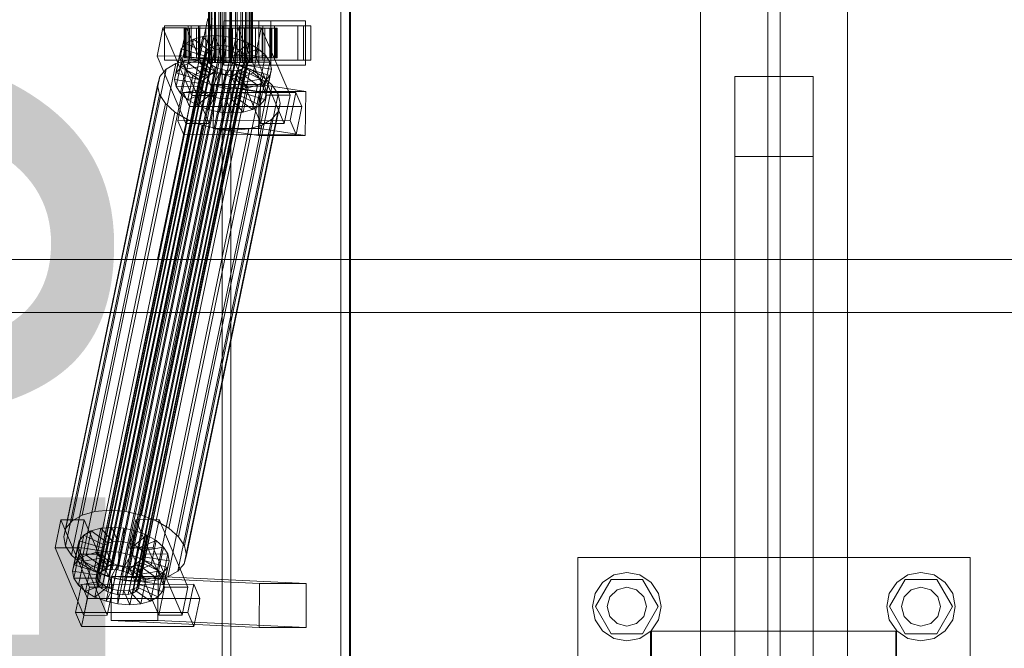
# Model space of a CAD drawing. Header units: millimetres. Extents: x -4738 to 65662, y -68080 to 6847.
# Tile 614 of 656: x 22915 to 23317, y -18387 to -18130. Entities that reach past the tile are written whole.
import ezdxf

# ---------------------------------------------------------------- set-up
doc = ezdxf.new("R2010")
doc.units = ezdxf.units.MM
doc.layers.add('COTAS_O', color=1, linetype='Continuous', lineweight=0)
doc.layers.add('superior_C02', color=7, linetype='Continuous', lineweight=0)
doc.dimstyles.new('R19_100', dxfattribs={"dimtxt": 250, "dimasz": 150, "dimexe": 150, "dimexo": 80, "dimgap": 100, "dimtad": 1, "dimtih": 1, "dimtoh": 1, "dimdsep": 46, "dimcen": 0.09, "dimadec": 0, "dimazin": 0, "dimtfac": 1, "dimtdec": 4, "dimtofl": 0, "dimtmove": 0, "dimatfit": 3, "dimfxl": 1, "dimtolj": 1, "dimtzin": 0, "dimarcsym": 0})

# ---------------------------------------------------------------- blocks, each defined once
blk = doc.blocks.new('DIM_R30_41')
at = {"layer": 'COTAS_O'}
for p, q in [((23050.07, -17510), (23005.07, -17660)), ((23750.07, -17510), (23050.07, -17510)), ((23050.07, -19480), (23050.07, -17510)), ((23050.07, -17510), (23095.07, -17660)), ((23050.07, -19480), (23005.07, -19330)), ((23050.07, -19480), (23095.07, -19330)), ((23750.07, -19480), (23050.07, -19480))]:
    blk.add_line(p, q, dxfattribs=at)
blk.add_text('1970 O', height=250, rotation=90, dxfattribs=at).set_placement((22950.07, -18495))

msp = doc.modelspace()

# ---------------------------------------------------------------- linework, layer by layer
at = {"layer": 'superior_C02'}
for p, q in [((23192.756, -17570), (23192.756, -18430)), ((23220.256, -17570), (23220.256, -18430)), ((23225.256, -18430), (23225.256, -17570)), ((23252.756, -18430), (23252.756, -17570)), ((22997.619, -17575), (22997.619, -18425)), ((23001.196, -18425), (23001.196, -17575)), ((23046.11, -18425), (23046.11, -17575)), ((23049.687, -17575), (23049.687, -18425)), ((22992.128, -18148), (22992.128, -17852)), ((22992.339, -18148), (22992.339, -17852)), ((22992.529, -18148), (22992.529, -17852)), ((22993.149, -18148), (22993.149, -17852)), ((22993.516, -18148), (22993.516, -17852)), ((22994.502, -18148), (22994.502, -17852)), ((22995.021, -18148), (22995.021, -17852)), ((22996.306, -18148), (22996.306, -17852)), ((22996.942, -18148), (22996.942, -17852)), ((22998.438, -18148), (22998.438, -17852)), ((22999.148, -18148), (22999.148, -17852)), ((23000.753, -18148), (23000.753, -17852)), ((23001.488, -18148), (23001.488, -17852)), ((23003.092, -18148), (23003.092, -17852)), ((23003.803, -18148), (23003.803, -17852)), ((23005.298, -18148), (23005.298, -17852)), ((23005.935, -18148), (23005.935, -17852)), ((23007.219, -18148), (23007.219, -17852)), ((23007.739, -18148), (23007.739, -17852)), ((23008.724, -18148), (23008.724, -17852)), ((23009.092, -18148), (23009.092, -17852)), ((23009.711, -17852), (23009.711, -18148)), ((23009.901, -18148), (23009.901, -17852)), ((23010.113, -18148), (23010.113, -17852)), ((22991.771, -18130), (22971.369, -18228.298)), ((22973.147, -18228.298), (22993.55, -18130)), ((22973.531, -18133.859), (22971.151, -18145.327)), ((22983.076, -18133.847), (22973.531, -18133.859)), ((22985.282, -18161.391), (22973.531, -18133.859)), ((22983.765, -18133), (22974.219, -18133)), ((22974.219, -18133), (22974.219, -18147)), ((22988.526, -18133), (22974.219, -18133)), ((22980.696, -18145.315), (22983.076, -18133.847)), ((22982.582, -18134), (22982.136, -18134)), ((22982.136, -18134), (22992.128, -18134)), ((22982.136, -18146), (22982.136, -18134)), ((22982.136, -18134), (22982.984, -18134)), ((22984.291, -18134), (22982.582, -18134)), ((22982.582, -18134), (22992.339, -18134)), ((22982.582, -18146), (22982.582, -18134)), ((22982.984, -18134), (22992.529, -18134)), ((22982.984, -18146), (22982.984, -18134)), ((22982.984, -18134), (22985.067, -18134)), ((22983.076, -18133.847), (22994.827, -18161.379)), ((22983.765, -18147), (22983.765, -18133)), ((22983.765, -18133), (22998.071, -18133)), ((22987.148, -18134), (22984.291, -18134)), ((22984.291, -18134), (22993.149, -18134)), ((22984.291, -18146), (22984.291, -18134)), ((23030.884, -18133), (22985.066, -18133)), ((22985.066, -18133), (22985.066, -18147)), ((22988.047, -18133), (22985.066, -18133)), ((22985.067, -18134), (22993.516, -18134)), ((22985.067, -18146), (22985.067, -18134)), ((22985.067, -18134), (22988.245, -18134)), ((22990.956, -18134), (22987.148, -18134)), ((22987.148, -18134), (22994.502, -18134)), ((22987.148, -18146), (22987.148, -18134)), ((22988.047, -18147), (22988.047, -18133)), ((22988.047, -18133), (23033.865, -18133)), ((22988.245, -18134), (22995.021, -18134)), ((22988.245, -18146), (22988.245, -18134)), ((22988.245, -18134), (22992.3, -18134)), ((22988.526, -18147), (22988.526, -18133)), ((22988.526, -18133), (22998.071, -18133)), ((22995.457, -18134), (22990.956, -18134)), ((22990.956, -18134), (22996.306, -18134)), ((22990.956, -18146), (22990.956, -18134)), ((22992.128, -18134), (22992.339, -18134)), ((22992.128, -18134), (22992.128, -18146)), ((22992.529, -18134), (22992.128, -18134)), ((22992.3, -18134), (22996.942, -18134)), ((22992.3, -18146), (22992.3, -18134)), ((22992.3, -18134), (22996.956, -18134)), ((22992.339, -18134), (22993.149, -18134)), ((22992.339, -18134), (22992.339, -18146)), ((22992.529, -18134), (22992.529, -18146)), ((22993.516, -18134), (22992.529, -18134)), ((22993.149, -18134), (22994.502, -18134)), ((22993.149, -18134), (22993.149, -18146)), ((22993.516, -18134), (22993.516, -18146)), ((22995.021, -18134), (22993.516, -18134)), ((22994.502, -18134), (22996.306, -18134)), ((22994.502, -18134), (22994.502, -18146)), ((22995.021, -18134), (22995.021, -18146)), ((22996.942, -18134), (22995.021, -18134)), ((23000.344, -18134), (22995.457, -18134)), ((22995.457, -18134), (22998.438, -18134)), ((22995.457, -18146), (22995.457, -18134)), ((22996.306, -18134), (22998.438, -18134)), ((22996.306, -18134), (22996.306, -18146)), ((22996.942, -18134), (22996.942, -18146)), ((22999.148, -18134), (22996.942, -18134)), ((22996.956, -18134), (22999.148, -18134)), ((22996.956, -18146), (22996.956, -18134)), ((22996.956, -18134), (23001.896, -18134)), ((22998.071, -18133), (22998.071, -18147)), ((23017.521, -18131), (22998.43, -18131)), ((22998.43, -18131), (22998.43, -18149)), ((23012.617, -18131), (22998.43, -18131)), ((22998.438, -18134), (23000.753, -18134)), ((22998.438, -18134), (22998.438, -18146)), ((22999.148, -18134), (22999.148, -18146)), ((23001.488, -18134), (22999.148, -18134)), ((23005.284, -18134), (23000.344, -18134)), ((23000.344, -18134), (23000.753, -18134)), ((23000.344, -18146), (23000.344, -18134)), ((23000.753, -18134), (23003.092, -18134)), ((23000.753, -18134), (23000.753, -18146)), ((23001.896, -18134), (23001.488, -18134)), ((23001.488, -18134), (23001.488, -18146)), ((23003.803, -18134), (23001.488, -18134)), ((23004.077, -18133.821), (23001.696, -18145.289)), ((23001.896, -18146), (23001.896, -18134)), ((23001.896, -18134), (23006.783, -18134)), ((23005.284, -18134), (23003.092, -18134)), ((23003.092, -18134), (23005.298, -18134)), ((23003.092, -18134), (23003.092, -18146)), ((23006.783, -18134), (23003.803, -18134)), ((23003.803, -18134), (23003.803, -18146)), ((23005.935, -18134), (23003.803, -18134)), ((23013.622, -18133.809), (23004.077, -18133.821)), ((23015.827, -18161.353), (23004.077, -18133.821)), ((23014.31, -18133), (23004.765, -18133)), ((23004.765, -18133), (23004.765, -18147)), ((23019.071, -18133), (23004.765, -18133)), ((23009.94, -18134), (23005.284, -18134)), ((23005.284, -18146), (23005.284, -18134)), ((23009.94, -18134), (23005.298, -18134)), ((23005.298, -18134), (23007.219, -18134)), ((23005.298, -18134), (23005.298, -18146)), ((23011.284, -18134), (23005.935, -18134)), ((23005.935, -18134), (23005.935, -18146)), ((23007.739, -18134), (23005.935, -18134)), ((23006.783, -18146), (23006.783, -18134)), ((23006.783, -18134), (23011.284, -18134)), ((23013.995, -18134), (23007.219, -18134)), ((23007.219, -18134), (23008.724, -18134)), ((23007.219, -18134), (23007.219, -18146)), ((23015.093, -18134), (23007.739, -18134)), ((23007.739, -18134), (23007.739, -18146)), ((23009.092, -18134), (23007.739, -18134)), ((23017.173, -18134), (23008.724, -18134)), ((23008.724, -18134), (23009.711, -18134)), ((23008.724, -18134), (23008.724, -18146)), ((23017.949, -18134), (23009.092, -18134)), ((23009.092, -18134), (23009.092, -18146)), ((23009.901, -18134), (23009.092, -18134)), ((23009.711, -18134), (23019.257, -18134)), ((23009.711, -18146), (23009.711, -18134)), ((23009.711, -18134), (23010.113, -18134)), ((23019.658, -18134), (23009.901, -18134)), ((23009.901, -18134), (23009.901, -18146)), ((23010.113, -18134), (23009.901, -18134)), ((23013.995, -18134), (23009.94, -18134)), ((23009.94, -18146), (23009.94, -18134)), ((23020.104, -18134), (23010.113, -18134)), ((23010.113, -18134), (23010.113, -18146)), ((23011.242, -18145.277), (23013.622, -18133.809)), ((23011.284, -18146), (23011.284, -18134)), ((23011.284, -18134), (23015.093, -18134)), ((23012.617, -18149), (23012.617, -18131)), ((23012.617, -18131), (23031.708, -18131)), ((23013.622, -18133.809), (23025.373, -18161.341)), ((23017.173, -18134), (23013.995, -18134)), ((23013.995, -18146), (23013.995, -18134)), ((23014.31, -18147), (23014.31, -18133)), ((23014.31, -18133), (23028.617, -18133)), ((23015.093, -18146), (23015.093, -18134)), ((23015.093, -18134), (23017.949, -18134)), ((23019.257, -18134), (23017.173, -18134)), ((23017.173, -18146), (23017.173, -18134)), ((23017.521, -18149), (23017.521, -18131)), ((23017.521, -18131), (23031.708, -18131)), ((23017.949, -18146), (23017.949, -18134)), ((23017.949, -18134), (23019.658, -18134)), ((23019.071, -18147), (23019.071, -18133)), ((23019.071, -18133), (23028.617, -18133)), ((23019.257, -18134), (23019.257, -18146)), ((23020.104, -18134), (23019.257, -18134)), ((23019.658, -18146), (23019.658, -18134)), ((23019.658, -18134), (23020.104, -18134)), ((23020.104, -18146), (23020.104, -18134)), ((23028.617, -18133), (23028.617, -18147)), ((23030.884, -18147), (23030.884, -18133)), ((23030.884, -18133), (23033.865, -18133)), ((23031.708, -18131), (23031.708, -18149)), ((23033.865, -18133), (23033.865, -18147)), ((22985.941, -18138.419), (22982.924, -18140.156)), ((22983.9, -18148.249), (22985.941, -18138.419)), ((22989.85, -18137.325), (22985.941, -18138.419)), ((22985.941, -18138.419), (22992.833, -18143.38)), ((22987.81, -18147.155), (22989.85, -18137.325)), ((22994.386, -18136.948), (22989.85, -18137.325)), ((22989.85, -18137.325), (22994.685, -18142.862)), ((22992.345, -18146.777), (22994.386, -18136.948)), ((22999.238, -18137.313), (22994.386, -18136.948)), ((22994.386, -18136.948), (22996.834, -18142.683)), ((22997.198, -18147.143), (22999.238, -18137.313)), ((22999.238, -18137.313), (22999.132, -18142.856)), ((23004.077, -18138.396), (22999.238, -18137.313)), ((23004.077, -18138.396), (23001.424, -18143.369)), ((23002.037, -18148.226), (23004.077, -18138.396)), ((23008.572, -18140.123), (23004.077, -18138.396)), ((22947.369, -18356.363), (22991.744, -18142.565)), ((22948.798, -18355.541), (22993.174, -18141.742)), ((22950.65, -18355.022), (22995.025, -18141.224)), ((22952.798, -18354.844), (22997.174, -18141.045)), ((22955.097, -18355.017), (22999.472, -18141.218)), ((22957.389, -18355.53), (23001.764, -18141.731)), ((22959.518, -18356.348), (23003.894, -18142.549)), ((22978.964, -18152.246), (22981.005, -18142.416)), ((22981.005, -18142.416), (22980.315, -18145.047)), ((22980.883, -18149.985), (22982.924, -18140.156)), ((22982.924, -18140.156), (22981.005, -18142.416)), ((22981.005, -18142.416), (22990.495, -18145.274)), ((22982.924, -18140.156), (22991.404, -18144.203)), ((22991.744, -18142.565), (22990.835, -18143.635)), ((22993.174, -18141.742), (22991.744, -18142.565)), ((22995.025, -18141.224), (22993.174, -18141.742)), ((22997.174, -18141.045), (22995.025, -18141.224)), ((22999.472, -18141.218), (22997.174, -18141.045)), ((23001.764, -18141.731), (22999.472, -18141.218)), ((23003.894, -18142.549), (23001.764, -18141.731)), ((23008.572, -18140.123), (23003.554, -18144.188)), ((23005.715, -18143.617), (23003.894, -18142.549)), ((23012.418, -18142.377), (23005.375, -18145.255)), ((23006.532, -18149.953), (23008.572, -18140.123)), ((23012.418, -18142.377), (23008.572, -18140.123)), ((23010.378, -18152.207), (23012.418, -18142.377)), ((23015.352, -18145.003), (23012.418, -18142.377)), ((22946.133, -18358.68), (22990.509, -18144.881)), ((22946.411, -18360.017), (22990.786, -18146.218)), ((22946.46, -18357.434), (22990.835, -18143.635)), ((22951.844, -18330.692), (22990.099, -18146.383)), ((22961.34, -18357.415), (23005.715, -18143.617)), ((22962.73, -18358.659), (23007.105, -18144.861)), ((23007.968, -18146.196), (22963.593, -18359.995)), ((22971.151, -18145.327), (22980.696, -18145.315)), ((22971.151, -18145.327), (22982.901, -18172.859)), ((22978.274, -18154.877), (22980.315, -18145.047)), ((22980.315, -18145.047), (22990.169, -18146.52)), ((22980.315, -18145.047), (22980.901, -18147.868)), ((22992.447, -18172.847), (22980.696, -18145.315)), ((22992.128, -18146), (22982.136, -18146)), ((22982.136, -18146), (22982.582, -18146)), ((22982.984, -18146), (22982.136, -18146)), ((22992.339, -18146), (22982.582, -18146)), ((22982.582, -18146), (22984.291, -18146)), ((22992.529, -18146), (22982.984, -18146)), ((22985.067, -18146), (22982.984, -18146)), ((22990.099, -18146.383), (22984.035, -18146.887)), ((22993.149, -18146), (22984.291, -18146)), ((22984.291, -18146), (22987.148, -18146)), ((22993.516, -18146), (22985.067, -18146)), ((22988.245, -18146), (22985.067, -18146)), ((22994.502, -18146), (22987.148, -18146)), ((22987.148, -18146), (22990.956, -18146)), ((22990.169, -18146.52), (22988.128, -18156.35)), ((22995.021, -18146), (22988.245, -18146)), ((22992.3, -18146), (22988.245, -18146)), ((22990.495, -18145.274), (22988.455, -18155.103)), ((22991.404, -18144.203), (22989.364, -18154.033)), ((22996.586, -18146.872), (22990.099, -18146.383)), ((22990.169, -18146.52), (22990.495, -18145.274)), ((22990.446, -18147.856), (22990.169, -18146.52)), ((22990.495, -18145.274), (22991.404, -18144.203)), ((22990.835, -18143.635), (22990.509, -18144.881)), ((22990.509, -18144.881), (22990.786, -18146.218)), ((22990.786, -18146.218), (22991.649, -18147.554)), ((22992.833, -18143.38), (22990.793, -18153.21)), ((22996.306, -18146), (22990.956, -18146)), ((22990.956, -18146), (22995.457, -18146)), ((22991.404, -18144.203), (22992.833, -18143.38)), ((22992.339, -18146), (22992.128, -18146)), ((22992.128, -18146), (22992.529, -18146)), ((22996.942, -18146), (22992.3, -18146)), ((22996.956, -18146), (22992.3, -18146)), ((22993.149, -18146), (22992.339, -18146)), ((22992.529, -18146), (22993.516, -18146)), ((22994.685, -18142.862), (22992.645, -18152.692)), ((22992.833, -18143.38), (22994.685, -18142.862)), ((22994.502, -18146), (22993.149, -18146)), ((22993.516, -18146), (22995.021, -18146)), ((22996.306, -18146), (22994.502, -18146)), ((22994.685, -18142.862), (22996.834, -18142.683)), ((22996.834, -18142.683), (22994.794, -18152.513)), ((22995.021, -18146), (22996.942, -18146)), ((22998.438, -18146), (22995.457, -18146)), ((22995.457, -18146), (23000.344, -18146)), ((22998.438, -18146), (22996.306, -18146)), ((22996.834, -18142.683), (22999.132, -18142.856)), ((22996.942, -18146), (22999.148, -18146)), ((22999.148, -18146), (22996.956, -18146)), ((23001.896, -18146), (22996.956, -18146)), ((22999.132, -18142.856), (22997.092, -18152.686)), ((23000.753, -18146), (22998.438, -18146)), ((22999.132, -18142.856), (23001.424, -18143.369)), ((22999.148, -18146), (23001.488, -18146)), ((23001.424, -18143.369), (22999.384, -18153.199)), ((23000.753, -18146), (23000.344, -18146)), ((23000.344, -18146), (23005.284, -18146)), ((23003.092, -18146), (23000.753, -18146)), ((23001.424, -18143.369), (23003.554, -18144.188)), ((23001.488, -18146), (23001.896, -18146)), ((23001.488, -18146), (23003.803, -18146)), ((23003.554, -18144.188), (23001.514, -18154.017)), ((23001.696, -18145.289), (23011.242, -18145.277)), ((23001.696, -18145.289), (23013.447, -18172.821)), ((23006.783, -18146), (23001.896, -18146)), ((23005.298, -18146), (23003.092, -18146)), ((23003.092, -18146), (23005.284, -18146)), ((23005.375, -18145.255), (23003.335, -18155.085)), ((23003.554, -18144.188), (23005.375, -18145.255)), ((23003.803, -18146), (23006.783, -18146)), ((23003.803, -18146), (23005.935, -18146)), ((23006.765, -18146.499), (23004.725, -18156.329)), ((23005.284, -18146), (23009.94, -18146)), ((23007.219, -18146), (23005.298, -18146)), ((23005.298, -18146), (23009.94, -18146)), ((23005.375, -18145.255), (23006.765, -18146.499)), ((23007.105, -18144.861), (23005.715, -18143.617)), ((23005.935, -18146), (23011.284, -18146)), ((23005.935, -18146), (23007.739, -18146)), ((23015.352, -18145.003), (23006.765, -18146.499)), ((23006.765, -18146.499), (23007.628, -18147.835)), ((23011.284, -18146), (23006.783, -18146)), ((23007.968, -18146.196), (23007.105, -18144.861)), ((23008.724, -18146), (23007.219, -18146)), ((23007.219, -18146), (23013.995, -18146)), ((23007.739, -18146), (23015.093, -18146)), ((23007.739, -18146), (23009.092, -18146)), ((23008.245, -18147.533), (23007.968, -18146.196)), ((23009.711, -18146), (23008.724, -18146)), ((23008.724, -18146), (23017.173, -18146)), ((23009.092, -18146), (23017.949, -18146)), ((23009.092, -18146), (23009.901, -18146)), ((23019.257, -18146), (23009.711, -18146)), ((23010.113, -18146), (23009.711, -18146)), ((23009.901, -18146), (23019.658, -18146)), ((23009.901, -18146), (23010.113, -18146)), ((23009.94, -18146), (23013.995, -18146)), ((23010.113, -18146), (23020.104, -18146)), ((23022.992, -18172.809), (23011.242, -18145.277)), ((23015.093, -18146), (23011.284, -18146)), ((23013.311, -18154.833), (23015.352, -18145.003)), ((23013.995, -18146), (23017.173, -18146)), ((23017.949, -18146), (23015.093, -18146)), ((23017.173, -18147.823), (23015.352, -18145.003)), ((23017.173, -18146), (23019.257, -18146)), ((23019.658, -18146), (23017.949, -18146)), ((23019.257, -18146), (23020.104, -18146)), ((23020.104, -18146), (23019.658, -18146)), ((22940.554, -18332.659), (22978.809, -18148.35)), ((22945.781, -18331.197), (22984.035, -18146.887)), ((22947.274, -18361.352), (22991.649, -18147.554)), ((22948.663, -18362.596), (22993.039, -18148.798)), ((22950.485, -18363.664), (22994.86, -18149.865)), ((22958.331, -18331.181), (22996.586, -18146.872)), ((22962.634, -18363.648), (23007.01, -18149.85)), ((22963.543, -18362.578), (23007.919, -18148.779)), ((22963.87, -18361.332), (23008.245, -18147.533)), ((22964.8, -18332.629), (23003.054, -18148.32)), ((22970.809, -18334.938), (23009.064, -18150.629)), ((22974.219, -18147), (22983.765, -18147)), ((22974.219, -18147), (22988.526, -18147)), ((22978.809, -18148.35), (22974.776, -18150.672)), ((22984.035, -18146.887), (22978.809, -18148.35)), ((22978.86, -18157.698), (22980.901, -18147.868)), ((22978.964, -18152.246), (22980.883, -18149.985)), ((22980.883, -18149.985), (22983.9, -18148.249)), ((22989.364, -18154.033), (22980.883, -18149.985)), ((22980.901, -18147.868), (22990.446, -18147.856)), ((22980.901, -18147.868), (22982.722, -18150.688)), ((22982.722, -18150.688), (22991.309, -18149.192)), ((22998.071, -18147), (22983.765, -18147)), ((22983.9, -18148.249), (22987.81, -18147.155)), ((22990.793, -18153.21), (22983.9, -18148.249)), ((22985.066, -18147), (23030.884, -18147)), ((22985.066, -18147), (22988.047, -18147)), ((22985.656, -18153.314), (22992.699, -18150.436)), ((22987.81, -18147.155), (22992.345, -18146.777)), ((22992.645, -18152.692), (22987.81, -18147.155)), ((23033.865, -18147), (22988.047, -18147)), ((22990.446, -18147.856), (22988.406, -18157.686)), ((22998.071, -18147), (22988.526, -18147)), ((22991.309, -18149.192), (22989.269, -18159.022)), ((22991.309, -18149.192), (22990.446, -18147.856)), ((22992.699, -18150.436), (22990.658, -18160.266)), ((22992.699, -18150.436), (22991.309, -18149.192)), ((22991.649, -18147.554), (22993.039, -18148.798)), ((22992.529, -18148), (22992.128, -18148)), ((22992.128, -18148), (22992.339, -18148)), ((22992.339, -18148), (22993.149, -18148)), ((22994.794, -18152.513), (22992.345, -18146.777)), ((22992.345, -18146.777), (22997.198, -18147.143)), ((22993.516, -18148), (22992.529, -18148)), ((22994.52, -18151.503), (22992.699, -18150.436)), ((22993.039, -18148.798), (22994.86, -18149.865)), ((22993.149, -18148), (22994.502, -18148)), ((22995.021, -18148), (22993.516, -18148)), ((22994.502, -18148), (22996.306, -18148)), ((22994.86, -18149.865), (22996.99, -18150.683)), ((22996.942, -18148), (22995.021, -18148)), ((22996.306, -18148), (22998.438, -18148)), ((23003.054, -18148.32), (22996.586, -18146.872)), ((22999.148, -18148), (22996.942, -18148)), ((22997.092, -18152.686), (22997.198, -18147.143)), ((22997.198, -18147.143), (23002.037, -18148.226)), ((22998.43, -18149), (23017.521, -18149)), ((23012.617, -18149), (22998.43, -18149)), ((22998.438, -18148), (23000.753, -18148)), ((23001.488, -18148), (22999.148, -18148)), ((22999.384, -18153.199), (23002.037, -18148.226)), ((23000.753, -18148), (23003.092, -18148)), ((23003.803, -18148), (23001.488, -18148)), ((23001.514, -18154.017), (23006.532, -18149.953)), ((23002.037, -18148.226), (23006.532, -18149.953)), ((23009.064, -18150.629), (23003.054, -18148.32)), ((23003.092, -18148), (23005.298, -18148)), ((23005.935, -18148), (23003.803, -18148)), ((23004.765, -18147), (23014.31, -18147)), ((23004.765, -18147), (23019.071, -18147)), ((23005.298, -18148), (23007.219, -18148)), ((23007.579, -18150.417), (23005.538, -18160.247)), ((23005.581, -18150.672), (23007.01, -18149.85)), ((23005.588, -18157.665), (23007.628, -18147.835)), ((23007.905, -18149.171), (23005.865, -18159.001)), ((23007.739, -18148), (23005.935, -18148)), ((23006.532, -18149.953), (23010.378, -18152.207)), ((23007.579, -18150.417), (23006.67, -18151.488)), ((23007.01, -18149.85), (23007.919, -18148.779)), ((23007.219, -18148), (23008.724, -18148)), ((23007.905, -18149.171), (23007.579, -18150.417)), ((23017.069, -18153.275), (23007.579, -18150.417)), ((23007.628, -18147.835), (23017.173, -18147.823)), ((23007.628, -18147.835), (23007.905, -18149.171)), ((23009.092, -18148), (23007.739, -18148)), ((23017.759, -18150.644), (23007.905, -18149.171)), ((23007.919, -18148.779), (23008.245, -18147.533)), ((23008.724, -18148), (23009.711, -18148)), ((23014.205, -18153.641), (23009.064, -18150.629)), ((23009.901, -18148), (23009.092, -18148)), ((23009.711, -18148), (23010.113, -18148)), ((23010.113, -18148), (23009.901, -18148)), ((23031.708, -18149), (23012.617, -18149)), ((23028.617, -18147), (23014.31, -18147)), ((23017.173, -18147.823), (23015.133, -18157.653)), ((23015.719, -18160.474), (23017.759, -18150.644)), ((23017.069, -18153.275), (23017.759, -18150.644)), ((23017.759, -18150.644), (23017.173, -18147.823)), ((23031.708, -18149), (23017.521, -18149)), ((23028.617, -18147), (23019.071, -18147)), ((23033.865, -18147), (23030.884, -18147)), ((22933.956, -18338.003), (22972.21, -18153.694)), ((22936.521, -18334.981), (22974.776, -18150.672)), ((22952.614, -18364.482), (22996.99, -18150.683)), ((22954.906, -18364.995), (22999.282, -18151.196)), ((22957.205, -18365.168), (23001.58, -18151.369)), ((22959.353, -18364.989), (23003.729, -18151.191)), ((22961.205, -18364.471), (23005.581, -18150.672)), ((22972.21, -18153.694), (22971.288, -18157.211)), ((22974.776, -18150.672), (22972.21, -18153.694)), ((22975.95, -18337.95), (23014.205, -18153.641)), ((22978.274, -18154.877), (22978.964, -18152.246)), ((22988.455, -18155.103), (22978.964, -18152.246)), ((22980.682, -18160.518), (22982.722, -18150.688)), ((22982.722, -18150.688), (22985.656, -18153.314)), ((22983.616, -18163.144), (22985.656, -18153.314)), ((22985.656, -18153.314), (22989.502, -18155.567)), ((22989.364, -18154.033), (22988.455, -18155.103)), ((22990.793, -18153.21), (22989.364, -18154.033)), ((22989.502, -18155.567), (22994.52, -18151.503)), ((22992.645, -18152.692), (22990.793, -18153.21)), ((22994.52, -18151.503), (22992.48, -18161.333)), ((22994.794, -18152.513), (22992.645, -18152.692)), ((22993.997, -18157.295), (22996.65, -18152.321)), ((22996.65, -18152.321), (22994.52, -18151.503)), ((22996.65, -18152.321), (22994.609, -18162.151)), ((22997.092, -18152.686), (22994.794, -18152.513)), ((22998.942, -18152.835), (22996.65, -18152.321)), ((22998.942, -18152.835), (22996.901, -18162.664)), ((22996.99, -18150.683), (22999.282, -18151.196)), ((22999.384, -18153.199), (22997.092, -18152.686)), ((22998.836, -18158.378), (22998.942, -18152.835)), ((23001.24, -18153.008), (22998.942, -18152.835)), ((23001.24, -18153.008), (22999.2, -18162.837)), ((22999.282, -18151.196), (23001.58, -18151.369)), ((23001.514, -18154.017), (22999.384, -18153.199)), ((23003.389, -18152.829), (23001.24, -18153.008)), ((23003.688, -18158.743), (23001.24, -18153.008)), ((23003.389, -18152.829), (23001.348, -18162.659)), ((23003.335, -18155.085), (23001.514, -18154.017)), ((23001.58, -18151.369), (23003.729, -18151.191)), ((23005.241, -18152.311), (23003.2, -18162.14)), ((23003.335, -18155.085), (23010.378, -18152.207)), ((23005.241, -18152.311), (23003.389, -18152.829)), ((23008.224, -18158.366), (23003.389, -18152.829)), ((23003.729, -18151.191), (23005.581, -18150.672)), ((23006.67, -18151.488), (23004.629, -18161.318)), ((23006.67, -18151.488), (23005.241, -18152.311)), ((23012.133, -18157.272), (23005.241, -18152.311)), ((23015.15, -18155.535), (23006.67, -18151.488)), ((23010.378, -18152.207), (23013.311, -18154.833)), ((23018.127, -18157.152), (23014.205, -18153.641)), ((23015.029, -18163.105), (23017.069, -18153.275)), ((23015.15, -18155.535), (23017.069, -18153.275)), ((23238.756, -18153.642), (23206.756, -18153.642)), ((23206.756, -18153.642), (23206.756, -18186.358)), ((23206.756, -18413.642), (23206.756, -18153.642)), ((23238.756, -18186.358), (23238.756, -18153.642)), ((23238.756, -18413.642), (23238.756, -18153.642)), ((22933.033, -18341.52), (22971.288, -18157.211)), ((22971.288, -18157.211), (22972.071, -18160.982)), ((22988.128, -18156.35), (22978.274, -18154.877)), ((22978.86, -18157.698), (22978.274, -18154.877)), ((22988.406, -18157.686), (22978.86, -18157.698)), ((22980.682, -18160.518), (22978.86, -18157.698)), ((22979.872, -18341.461), (23018.127, -18157.152)), ((22987.461, -18165.397), (22989.502, -18155.567)), ((22988.455, -18155.103), (22988.128, -18156.35)), ((22988.128, -18156.35), (22988.406, -18157.686)), ((22988.406, -18157.686), (22989.269, -18159.022)), ((22989.502, -18155.567), (22993.997, -18157.295)), ((22991.957, -18167.125), (22993.997, -18157.295)), ((22994.226, -18156.962), (22993.978, -18174.943)), ((22993.997, -18157.295), (22998.836, -18158.378)), ((23013.316, -18156.962), (22994.226, -18156.962)), ((23012.735, -18159.83), (22994.226, -18156.962)), ((22996.795, -18168.208), (22998.836, -18158.378)), ((22998.836, -18158.378), (23003.688, -18158.743)), ((23004.725, -18156.329), (23003.335, -18155.085)), ((23003.688, -18158.743), (23008.224, -18158.366)), ((23004.725, -18156.329), (23013.311, -18154.833)), ((23005.588, -18157.665), (23004.725, -18156.329)), ((23015.133, -18157.653), (23005.588, -18157.665)), ((23005.865, -18159.001), (23005.588, -18157.665)), ((23006.184, -18168.196), (23008.224, -18158.366)), ((23008.224, -18158.366), (23012.133, -18157.272)), ((23010.093, -18167.102), (23012.133, -18157.272)), ((23012.133, -18157.272), (23015.15, -18155.535)), ((23013.069, -18174.943), (23013.316, -18156.962)), ((23013.11, -18165.365), (23015.15, -18155.535)), ((23013.311, -18154.833), (23015.133, -18157.653)), ((23013.316, -18156.962), (23031.825, -18159.83)), ((23015.133, -18157.653), (23015.719, -18160.474)), ((23020.562, -18160.922), (23018.127, -18157.152)), ((22933.816, -18345.291), (22972.071, -18160.982)), ((22972.071, -18160.982), (22974.507, -18164.752)), ((22981.928, -18160.247), (22979.548, -18171.715)), ((22989.269, -18159.022), (22980.682, -18160.518)), ((22983.616, -18163.144), (22980.682, -18160.518)), ((23027.747, -18160.19), (22981.928, -18160.247)), ((22984.376, -18165.983), (22981.928, -18160.247)), ((23020.562, -18160.922), (22982.307, -18345.231)), ((22982.901, -18172.859), (22985.282, -18161.391)), ((22990.658, -18160.266), (22983.616, -18163.144)), ((22985.282, -18161.391), (22994.827, -18161.379)), ((22992.48, -18161.333), (22987.461, -18165.397)), ((22989.269, -18159.022), (22990.658, -18160.266)), ((22990.658, -18160.266), (22992.48, -18161.333)), ((22994.609, -18162.151), (22991.957, -18167.125)), ((22994.827, -18161.379), (22992.447, -18172.847)), ((22992.48, -18161.333), (22994.609, -18162.151)), ((22994.609, -18162.151), (22996.901, -18162.664)), ((22996.901, -18162.664), (22996.795, -18168.208)), ((22996.901, -18162.664), (22999.2, -18162.837)), ((22999.2, -18162.837), (23001.348, -18162.659)), ((23001.348, -18162.659), (23003.2, -18162.14)), ((23001.348, -18162.659), (23006.184, -18168.196)), ((23001.648, -18168.573), (23003.688, -18158.743)), ((23003.2, -18162.14), (23004.629, -18161.318)), ((23003.2, -18162.14), (23010.093, -18167.102)), ((23004.629, -18161.318), (23005.538, -18160.247)), ((23004.629, -18161.318), (23013.11, -18165.365)), ((23005.538, -18160.247), (23005.865, -18159.001)), ((23005.538, -18160.247), (23015.029, -18163.105)), ((23005.865, -18159.001), (23015.719, -18160.474)), ((23012.487, -18177.811), (23012.735, -18159.83)), ((23012.735, -18159.83), (23031.825, -18159.83)), ((23013.447, -18172.821), (23015.827, -18161.353)), ((23015.719, -18160.474), (23015.029, -18163.105)), ((23015.827, -18161.353), (23025.373, -18161.341)), ((23021.345, -18164.693), (23020.562, -18160.922)), ((23025.373, -18161.341), (23022.992, -18172.809)), ((23025.366, -18171.658), (23027.747, -18160.19)), ((23027.747, -18160.19), (23030.195, -18165.926)), ((23031.825, -18159.83), (23031.578, -18177.811)), ((22936.252, -18349.061), (22974.507, -18164.752)), ((22974.507, -18164.752), (22978.428, -18168.263)), ((22981.996, -18177.451), (22984.376, -18165.983)), ((22983.091, -18349.002), (23021.345, -18164.693)), ((22987.461, -18165.397), (22983.616, -18163.144)), ((22984.376, -18165.983), (23030.195, -18165.926)), ((22991.957, -18167.125), (22987.461, -18165.397)), ((22999.2, -18162.837), (23001.648, -18168.573)), ((23013.11, -18165.365), (23010.093, -18167.102)), ((23015.029, -18163.105), (23013.11, -18165.365)), ((23020.423, -18168.21), (23021.345, -18164.693)), ((23030.195, -18165.926), (23027.814, -18177.394)), ((22940.174, -18352.572), (22978.428, -18168.263)), ((22978.428, -18168.263), (22983.569, -18171.275)), ((22982.168, -18352.519), (23020.423, -18168.21)), ((22996.795, -18168.208), (22991.957, -18167.125)), ((23001.648, -18168.573), (22996.795, -18168.208)), ((23006.184, -18168.196), (23001.648, -18168.573)), ((23010.093, -18167.102), (23006.184, -18168.196)), ((23017.858, -18171.232), (23020.423, -18168.21)), ((22945.315, -18355.584), (22983.569, -18171.275)), ((22951.324, -18357.893), (22989.579, -18173.584)), ((22975.57, -18357.863), (23013.824, -18173.554)), ((22979.548, -18171.715), (23025.366, -18171.658)), ((22979.548, -18171.715), (22981.996, -18177.451)), ((22979.603, -18355.541), (23017.858, -18171.232)), ((22992.447, -18172.847), (22982.901, -18172.859)), ((22983.569, -18171.275), (22989.579, -18173.584)), ((22989.579, -18173.584), (22996.048, -18175.032)), ((23008.598, -18175.016), (23013.824, -18173.554)), ((23022.992, -18172.809), (23013.447, -18172.821)), ((23013.824, -18173.554), (23017.858, -18171.232)), ((23027.814, -18177.394), (23025.366, -18171.658)), ((22957.793, -18359.341), (22996.048, -18175.032)), ((22964.28, -18359.83), (23002.535, -18175.521)), ((22970.343, -18359.326), (23008.598, -18175.016)), ((23027.814, -18177.394), (22981.996, -18177.451)), ((22993.978, -18174.943), (23013.069, -18174.943)), ((23012.487, -18177.811), (22993.978, -18174.943)), ((22996.048, -18175.032), (23002.535, -18175.521)), ((23002.535, -18175.521), (23008.598, -18175.016)), ((23031.578, -18177.811), (23012.487, -18177.811)), ((23031.578, -18177.811), (23013.069, -18174.943)), ((23206.756, -18186.358), (23238.756, -18186.358)), ((23206.756, -18186.358), (23206.756, -18446.358)), ((23238.756, -18446.358), (23238.756, -18186.358)), ((22971.369, -18228.298), (22541.592, -18228.298)), ((22543.371, -18228.298), (22973.147, -18228.298)), ((22971.369, -18228.298), (22973.147, -18228.298)), ((23401.145, -18228.298), (22971.369, -18228.298)), ((22973.147, -18228.298), (23402.923, -18228.298)), ((24634.01, -18250), (15575.415, -18250)), ((15576.913, -18250), (24635.508, -18250)), ((22940.554, -18332.659), (22945.781, -18331.197)), ((22945.781, -18331.197), (22951.844, -18330.692)), ((22951.844, -18330.692), (22958.331, -18331.181)), ((22958.331, -18331.181), (22964.8, -18332.629)), ((22931.876, -18334.551), (22929.496, -18346.02)), ((22941.421, -18334.539), (22931.876, -18334.551)), ((22943.626, -18362.083), (22931.876, -18334.551)), ((22933.956, -18338.003), (22936.521, -18334.981)), ((22936.521, -18334.981), (22940.554, -18332.659)), ((22939.041, -18346.008), (22941.421, -18334.539)), ((22941.421, -18334.539), (22953.172, -18362.071)), ((22962.421, -18334.513), (22960.041, -18345.981)), ((22971.967, -18334.501), (22962.421, -18334.513)), ((22974.172, -18362.045), (22962.421, -18334.513)), ((22964.8, -18332.629), (22970.809, -18334.938)), ((22969.587, -18345.969), (22971.967, -18334.501)), ((22970.809, -18334.938), (22975.95, -18337.95)), ((22971.967, -18334.501), (22983.718, -18362.033)), ((22933.033, -18341.52), (22933.956, -18338.003)), ((22944.286, -18339.111), (22941.269, -18340.848)), ((22942.245, -18348.941), (22944.286, -18339.111)), ((22948.195, -18338.017), (22944.286, -18339.111)), ((22944.286, -18339.111), (22951.178, -18344.073)), ((22946.155, -18347.847), (22948.195, -18338.017)), ((22952.731, -18337.64), (22948.195, -18338.017)), ((22948.195, -18338.017), (22953.03, -18343.554)), ((22950.69, -18347.47), (22952.731, -18337.64)), ((22957.583, -18338.005), (22952.731, -18337.64)), ((22952.731, -18337.64), (22955.179, -18343.376)), ((22955.543, -18347.835), (22957.583, -18338.005)), ((22957.583, -18338.005), (22957.477, -18343.549)), ((22962.422, -18339.088), (22957.583, -18338.005)), ((22962.422, -18339.088), (22959.769, -18344.062)), ((22960.382, -18348.918), (22962.422, -18339.088)), ((22966.917, -18340.816), (22962.422, -18339.088)), ((22975.95, -18337.95), (22979.872, -18341.461)), ((22933.816, -18345.291), (22933.033, -18341.52)), ((22937.309, -18352.938), (22939.35, -18343.108)), ((22939.35, -18343.108), (22938.66, -18345.739)), ((22939.228, -18350.678), (22941.269, -18340.848)), ((22941.269, -18340.848), (22939.35, -18343.108)), ((22939.35, -18343.108), (22948.84, -18345.966)), ((22941.269, -18340.848), (22949.749, -18344.895)), ((22953.03, -18343.554), (22955.179, -18343.376)), ((22955.179, -18343.376), (22953.138, -18353.205)), ((22955.179, -18343.376), (22957.477, -18343.549)), ((22966.917, -18340.816), (22961.899, -18344.88)), ((22970.763, -18343.069), (22963.72, -18345.947)), ((22964.877, -18350.645), (22966.917, -18340.816)), ((22970.763, -18343.069), (22966.917, -18340.816)), ((22968.723, -18352.899), (22970.763, -18343.069)), ((22973.696, -18345.695), (22970.763, -18343.069)), ((22979.872, -18341.461), (22982.307, -18345.231)), ((22929.496, -18346.02), (22939.041, -18346.008)), ((22929.496, -18346.02), (22941.246, -18373.551)), ((22936.252, -18349.061), (22933.816, -18345.291)), ((22936.619, -18355.569), (22938.66, -18345.739)), ((22938.66, -18345.739), (22948.513, -18347.212)), ((22938.66, -18345.739), (22939.245, -18348.56)), ((22950.792, -18373.539), (22939.041, -18346.008)), ((22946.155, -18347.847), (22950.69, -18347.47)), ((22948.513, -18347.212), (22946.473, -18357.042)), ((22948.84, -18345.966), (22946.8, -18355.796)), ((22949.749, -18344.895), (22947.709, -18354.725)), ((22948.513, -18347.212), (22948.84, -18345.966)), ((22948.791, -18348.548), (22948.513, -18347.212)), ((22948.84, -18345.966), (22949.749, -18344.895)), ((22951.178, -18344.073), (22949.138, -18353.902)), ((22949.749, -18344.895), (22951.178, -18344.073)), ((22953.138, -18353.205), (22950.69, -18347.47)), ((22950.69, -18347.47), (22955.543, -18347.835)), ((22953.03, -18343.554), (22950.99, -18353.384)), ((22951.178, -18344.073), (22953.03, -18343.554)), ((22957.477, -18343.549), (22955.437, -18353.378)), ((22957.477, -18343.549), (22959.769, -18344.062)), ((22959.769, -18344.062), (22957.729, -18353.892)), ((22959.769, -18344.062), (22961.899, -18344.88)), ((22961.899, -18344.88), (22959.858, -18354.71)), ((22960.041, -18345.981), (22969.587, -18345.969)), ((22960.041, -18345.981), (22971.792, -18373.513)), ((22963.72, -18345.947), (22961.68, -18355.777)), ((22961.899, -18344.88), (22963.72, -18345.947)), ((22965.11, -18347.191), (22963.07, -18357.021)), ((22963.72, -18345.947), (22965.11, -18347.191)), ((22973.696, -18345.695), (22965.11, -18347.191)), ((22965.11, -18347.191), (22965.973, -18348.527)), ((22981.337, -18373.501), (22969.587, -18345.969)), ((22971.656, -18355.525), (22973.696, -18345.695)), ((22975.518, -18348.515), (22973.696, -18345.695)), ((22982.307, -18345.231), (22983.091, -18349.002)), ((22940.174, -18352.572), (22936.252, -18349.061)), ((22937.205, -18358.39), (22939.245, -18348.56)), ((22937.309, -18352.938), (22939.228, -18350.678)), ((22939.027, -18361.21), (22941.067, -18351.38)), ((22939.228, -18350.678), (22942.245, -18348.941)), ((22947.709, -18354.725), (22939.228, -18350.678)), ((22939.245, -18348.56), (22948.791, -18348.548)), ((22939.245, -18348.56), (22941.067, -18351.38)), ((22941.067, -18351.38), (22949.654, -18349.884)), ((22941.067, -18351.38), (22944.001, -18354.006)), ((22942.245, -18348.941), (22946.155, -18347.847)), ((22949.138, -18353.902), (22942.245, -18348.941)), ((22944.001, -18354.006), (22951.043, -18351.128)), ((22950.99, -18353.384), (22946.155, -18347.847)), ((22948.791, -18348.548), (22946.751, -18358.378)), ((22949.654, -18349.884), (22947.614, -18359.714)), ((22949.654, -18349.884), (22948.791, -18348.548)), ((22951.043, -18351.128), (22949.003, -18360.958)), ((22951.043, -18351.128), (22949.654, -18349.884)), ((22952.865, -18352.196), (22951.043, -18351.128)), ((22955.437, -18353.378), (22955.543, -18347.835)), ((22955.543, -18347.835), (22960.382, -18348.918)), ((22957.729, -18353.892), (22960.382, -18348.918)), ((22959.858, -18354.71), (22964.877, -18350.645)), ((22960.382, -18348.918), (22964.877, -18350.645)), ((22965.923, -18351.109), (22963.883, -18360.939)), ((22963.933, -18358.357), (22965.973, -18348.527)), ((22966.25, -18349.863), (22964.21, -18359.693)), ((22964.877, -18350.645), (22968.723, -18352.899)), ((22965.923, -18351.109), (22965.014, -18352.18)), ((22966.25, -18349.863), (22965.923, -18351.109)), ((22975.414, -18353.967), (22965.923, -18351.109)), ((22965.973, -18348.527), (22975.518, -18348.515)), ((22965.973, -18348.527), (22966.25, -18349.863)), ((22976.104, -18351.336), (22966.25, -18349.863)), ((22975.518, -18348.515), (22973.478, -18358.345)), ((22974.064, -18361.166), (22976.104, -18351.336)), ((22975.414, -18353.967), (22976.104, -18351.336)), ((22976.104, -18351.336), (22975.518, -18348.515)), ((22983.091, -18349.002), (22982.168, -18352.519)), ((23142.756, -18510), (23142.756, -18350)), ((23142.756, -18350), (23302.756, -18350)), ((23302.756, -18350), (23302.756, -18510)), ((22936.619, -18355.569), (22937.309, -18352.938)), ((22946.8, -18355.796), (22937.309, -18352.938)), ((22945.315, -18355.584), (22940.174, -18352.572)), ((22941.961, -18363.836), (22944.001, -18354.006)), ((22944.001, -18354.006), (22947.846, -18356.26)), ((22947.709, -18354.725), (22946.8, -18355.796)), ((22949.138, -18353.902), (22947.709, -18354.725)), ((22947.846, -18356.26), (22952.865, -18352.196)), ((22948.798, -18355.541), (22950.65, -18355.022)), ((22950.99, -18353.384), (22949.138, -18353.902)), ((22950.65, -18355.022), (22952.798, -18354.844)), ((22952.865, -18352.196), (22950.825, -18362.025)), ((22953.138, -18353.205), (22950.99, -18353.384)), ((22952.342, -18357.987), (22954.994, -18353.014)), ((22952.798, -18354.844), (22955.097, -18355.017)), ((22954.994, -18353.014), (22952.865, -18352.196)), ((22954.994, -18353.014), (22952.954, -18362.843)), ((22955.437, -18353.378), (22953.138, -18353.205)), ((22957.287, -18353.527), (22954.994, -18353.014)), ((22955.097, -18355.017), (22957.389, -18355.53)), ((22957.287, -18353.527), (22955.246, -18363.357)), ((22957.729, -18353.892), (22955.437, -18353.378)), ((22957.181, -18359.07), (22957.287, -18353.527)), ((22959.585, -18353.7), (22957.287, -18353.527)), ((22959.585, -18353.7), (22957.545, -18363.53)), ((22959.858, -18354.71), (22957.729, -18353.892)), ((22961.734, -18353.521), (22959.585, -18353.7)), ((22962.033, -18359.436), (22959.585, -18353.7)), ((22961.734, -18353.521), (22959.693, -18363.351)), ((22961.68, -18355.777), (22959.858, -18354.71)), ((22963.585, -18353.003), (22961.545, -18362.833)), ((22961.68, -18355.777), (22968.723, -18352.899)), ((22963.585, -18353.003), (22961.734, -18353.521)), ((22966.569, -18359.058), (22961.734, -18353.521)), ((22965.014, -18352.18), (22962.974, -18362.01)), ((22965.014, -18352.18), (22963.585, -18353.003)), ((22970.478, -18357.964), (22963.585, -18353.003)), ((22973.495, -18356.228), (22965.014, -18352.18)), ((22968.723, -18352.899), (22971.656, -18355.525)), ((22973.374, -18363.797), (22975.414, -18353.967)), ((22973.495, -18356.228), (22975.414, -18353.967)), ((22982.168, -18352.519), (22979.603, -18355.541)), ((22946.473, -18357.042), (22936.619, -18355.569)), ((22937.205, -18358.39), (22936.619, -18355.569)), ((22946.751, -18358.378), (22937.205, -18358.39)), ((22939.027, -18361.21), (22937.205, -18358.39)), ((22951.324, -18357.893), (22945.315, -18355.584)), ((22945.806, -18366.09), (22947.846, -18356.26)), ((22946.133, -18358.68), (22946.46, -18357.434)), ((22946.411, -18360.017), (22946.133, -18358.68)), ((22946.46, -18357.434), (22947.369, -18356.363)), ((22946.8, -18355.796), (22946.473, -18357.042)), ((22946.473, -18357.042), (22946.751, -18358.378)), ((22946.751, -18358.378), (22947.614, -18359.714)), ((22947.369, -18356.363), (22948.798, -18355.541)), ((22947.846, -18356.26), (22952.342, -18357.987)), ((22950.302, -18367.817), (22952.342, -18357.987)), ((22957.793, -18359.341), (22951.324, -18357.893)), ((22952.342, -18357.987), (22957.181, -18359.07)), ((22952.485, -18357.646), (22952.409, -18375.644)), ((22971.576, -18357.646), (22952.485, -18357.646)), ((23012.878, -18360.514), (22952.485, -18357.646)), ((22955.14, -18368.9), (22957.181, -18359.07)), ((22957.181, -18359.07), (22962.033, -18359.436)), ((22957.389, -18355.53), (22959.518, -18356.348)), ((22964.28, -18359.83), (22957.793, -18359.341)), ((22959.518, -18356.348), (22961.34, -18357.415)), ((22959.993, -18369.265), (22962.033, -18359.436)), ((22961.34, -18357.415), (22962.73, -18358.659)), ((22963.07, -18357.021), (22961.68, -18355.777)), ((22962.033, -18359.436), (22966.569, -18359.058)), ((22962.73, -18358.659), (22963.593, -18359.995)), ((22963.07, -18357.021), (22971.656, -18355.525)), ((22963.933, -18358.357), (22963.07, -18357.021)), ((22973.478, -18358.345), (22963.933, -18358.357)), ((22964.21, -18359.693), (22963.933, -18358.357)), ((22970.343, -18359.326), (22964.28, -18359.83)), ((22964.528, -18368.888), (22966.569, -18359.058)), ((22966.569, -18359.058), (22970.478, -18357.964)), ((22968.438, -18367.794), (22970.478, -18357.964)), ((22975.57, -18357.863), (22970.343, -18359.326)), ((22970.478, -18357.964), (22973.495, -18356.228)), ((22971.455, -18366.057), (22973.495, -18356.228)), ((22971.5, -18375.644), (22971.576, -18357.646)), ((22971.576, -18357.646), (23031.969, -18360.514)), ((22971.656, -18355.525), (22973.478, -18358.345)), ((22973.478, -18358.345), (22974.064, -18361.166)), ((22979.603, -18355.541), (22975.57, -18357.863)), ((23149.956, -18370), (23156.356, -18358.915)), ((23152.856, -18360.101), (23157.398, -18357.066)), ((23156.356, -18358.915), (23169.156, -18358.915)), ((23157.398, -18357.066), (23162.756, -18356)), ((23162.756, -18356), (23168.113, -18357.066)), ((23168.113, -18357.066), (23172.655, -18360.101)), ((23169.156, -18358.915), (23175.556, -18370)), ((23269.956, -18370), (23276.356, -18358.915)), ((23272.856, -18360.101), (23277.398, -18357.066)), ((23276.356, -18358.915), (23289.156, -18358.915)), ((23277.398, -18357.066), (23282.756, -18356)), ((23282.756, -18356), (23288.113, -18357.066)), ((23288.113, -18357.066), (23292.655, -18360.101)), ((23289.156, -18358.915), (23295.556, -18370)), ((22940.273, -18360.939), (22937.893, -18372.408)), ((22947.614, -18359.714), (22939.027, -18361.21)), ((22941.961, -18363.836), (22939.027, -18361.21)), ((22986.092, -18360.882), (22940.273, -18360.939)), ((22942.721, -18366.675), (22940.273, -18360.939)), ((22941.246, -18373.551), (22943.626, -18362.083)), ((22949.003, -18360.958), (22941.961, -18363.836)), ((22943.626, -18362.083), (22953.172, -18362.071)), ((22950.825, -18362.025), (22945.806, -18366.09)), ((22947.274, -18361.352), (22946.411, -18360.017)), ((22948.663, -18362.596), (22947.274, -18361.352)), ((22947.614, -18359.714), (22949.003, -18360.958)), ((22950.485, -18363.664), (22948.663, -18362.596)), ((22949.003, -18360.958), (22950.825, -18362.025)), ((22952.954, -18362.843), (22950.302, -18367.817)), ((22953.172, -18362.071), (22950.792, -18373.539)), ((22950.825, -18362.025), (22952.954, -18362.843)), ((22952.954, -18362.843), (22955.246, -18363.357)), ((22955.246, -18363.357), (22955.14, -18368.9)), ((22955.246, -18363.357), (22957.545, -18363.53)), ((22957.545, -18363.53), (22959.693, -18363.351)), ((22957.545, -18363.53), (22959.993, -18369.265)), ((22959.693, -18363.351), (22961.545, -18362.833)), ((22959.693, -18363.351), (22964.528, -18368.888)), ((22961.545, -18362.833), (22962.974, -18362.01)), ((22961.545, -18362.833), (22968.438, -18367.794)), ((22963.543, -18362.578), (22962.634, -18363.648)), ((22962.974, -18362.01), (22963.883, -18360.939)), ((22962.974, -18362.01), (22971.455, -18366.057)), ((22963.87, -18361.332), (22963.543, -18362.578)), ((22963.593, -18359.995), (22963.87, -18361.332)), ((22963.883, -18360.939), (22964.21, -18359.693)), ((22963.883, -18360.939), (22973.374, -18363.797)), ((22964.21, -18359.693), (22974.064, -18361.166)), ((22971.792, -18373.513), (22974.172, -18362.045)), ((22974.064, -18361.166), (22973.374, -18363.797)), ((22974.172, -18362.045), (22983.718, -18362.033)), ((22983.718, -18362.033), (22981.337, -18373.501)), ((22983.711, -18372.35), (22986.092, -18360.882)), ((22986.092, -18360.882), (22988.54, -18366.618)), ((23012.802, -18378.512), (23012.878, -18360.514)), ((23012.878, -18360.514), (23031.969, -18360.514)), ((23031.969, -18360.514), (23031.893, -18378.512)), ((23149.821, -18364.642), (23152.856, -18360.101)), ((23155.828, -18366), (23158.756, -18363.072)), ((23158.756, -18363.072), (23162.756, -18362)), ((23162.756, -18362), (23166.756, -18363.072)), ((23166.756, -18363.072), (23169.684, -18366)), ((23172.655, -18360.101), (23175.69, -18364.642)), ((23269.821, -18364.642), (23272.856, -18360.101)), ((23275.828, -18366), (23278.756, -18363.072)), ((23278.756, -18363.072), (23282.756, -18362)), ((23282.756, -18362), (23286.756, -18363.072)), ((23286.756, -18363.072), (23289.684, -18366)), ((23292.655, -18360.101), (23295.69, -18364.642)), ((22940.341, -18378.143), (22942.721, -18366.675)), ((22945.806, -18366.09), (22941.961, -18363.836)), ((22942.721, -18366.675), (22988.54, -18366.618)), ((22950.302, -18367.817), (22945.806, -18366.09)), ((22952.614, -18364.482), (22950.485, -18363.664)), ((22954.906, -18364.995), (22952.614, -18364.482)), ((22957.205, -18365.168), (22954.906, -18364.995)), ((22959.353, -18364.989), (22957.205, -18365.168)), ((22961.205, -18364.471), (22959.353, -18364.989)), ((22962.634, -18363.648), (22961.205, -18364.471)), ((22971.455, -18366.057), (22968.438, -18367.794)), ((22973.374, -18363.797), (22971.455, -18366.057)), ((22988.54, -18366.618), (22986.159, -18378.086)), ((23148.756, -18370), (23149.821, -18364.642)), ((23154.756, -18370), (23155.828, -18366)), ((23169.684, -18366), (23170.756, -18370)), ((23175.69, -18364.642), (23176.756, -18370)), ((23268.756, -18370), (23269.821, -18364.642)), ((23274.756, -18370), (23275.828, -18366)), ((23289.684, -18366), (23290.756, -18370)), ((23295.69, -18364.642), (23296.756, -18370)), ((22955.14, -18368.9), (22950.302, -18367.817)), ((22959.993, -18369.265), (22955.14, -18368.9)), ((22964.528, -18368.888), (22959.993, -18369.265)), ((22968.438, -18367.794), (22964.528, -18368.888)), ((23149.821, -18375.358), (23148.756, -18370)), ((23156.356, -18381.085), (23149.956, -18370)), ((23155.828, -18374), (23154.756, -18370)), ((23175.556, -18370), (23169.156, -18381.085)), ((23170.756, -18370), (23169.684, -18374)), ((23176.756, -18370), (23175.69, -18375.358)), ((23269.821, -18375.358), (23268.756, -18370)), ((23276.356, -18381.085), (23269.956, -18370)), ((23275.828, -18374), (23274.756, -18370)), ((23295.556, -18370), (23289.156, -18381.085)), ((23290.756, -18370), (23289.684, -18374)), ((23296.756, -18370), (23295.69, -18375.358)), ((22937.893, -18372.408), (22983.711, -18372.35)), ((22937.893, -18372.408), (22940.341, -18378.143)), ((22950.792, -18373.539), (22941.246, -18373.551)), ((22981.337, -18373.501), (22971.792, -18373.513)), ((22986.159, -18378.086), (22983.711, -18372.35)), ((23152.856, -18379.899), (23149.821, -18375.358)), ((23158.756, -18376.928), (23155.828, -18374)), ((23169.684, -18374), (23166.756, -18376.928)), ((23175.69, -18375.358), (23172.655, -18379.899)), ((23272.856, -18379.899), (23269.821, -18375.358)), ((23278.756, -18376.928), (23275.828, -18374)), ((23289.684, -18374), (23286.756, -18376.928)), ((23295.69, -18375.358), (23292.655, -18379.899)), ((22986.159, -18378.086), (22940.341, -18378.143)), ((22952.409, -18375.644), (22971.5, -18375.644)), ((23012.802, -18378.512), (22952.409, -18375.644)), ((23031.893, -18378.512), (22971.5, -18375.644)), ((23031.893, -18378.512), (23012.802, -18378.512)), ((23162.756, -18378), (23158.756, -18376.928)), ((23166.756, -18376.928), (23162.756, -18378)), ((23282.756, -18378), (23278.756, -18376.928)), ((23286.756, -18376.928), (23282.756, -18378)), ((23157.398, -18382.934), (23152.856, -18379.899)), ((23169.156, -18381.085), (23156.356, -18381.085)), ((23162.756, -18384), (23157.398, -18382.934)), ((23168.113, -18382.934), (23162.756, -18384)), ((23172.655, -18379.899), (23168.113, -18382.934)), ((23172.458, -18480), (23172.458, -18380)), ((23172.458, -18380), (23272.458, -18380)), ((23172.756, -18480), (23172.756, -18380)), ((23172.756, -18380), (23272.756, -18380)), ((23272.458, -18380), (23272.458, -18480)), ((23272.756, -18380), (23272.756, -18480)), ((23277.398, -18382.934), (23272.856, -18379.899)), ((23289.156, -18381.085), (23276.356, -18381.085)), ((23282.756, -18384), (23277.398, -18382.934)), ((23288.113, -18382.934), (23282.756, -18384)), ((23292.655, -18379.899), (23288.113, -18382.934))]:
    msp.add_line(p, q, dxfattribs=at)

# ---------------------------------------------------------------- dimensions: what is measured, and where the dimension line sits
at = {"layer": 'COTAS_O'}
dim = msp.add_aligned_dim(p1=(23750.067, -19480), p2=(23750.067, -17510), distance=700, text='<> O', dimstyle='R19_100', dxfattribs=at)
dim.commit()
dim.dimension.update_dxf_attribs({"geometry": 'DIM_R30_41', "text_midpoint": (23050.067, -18495)})

doc.saveas('drawing.dxf')
